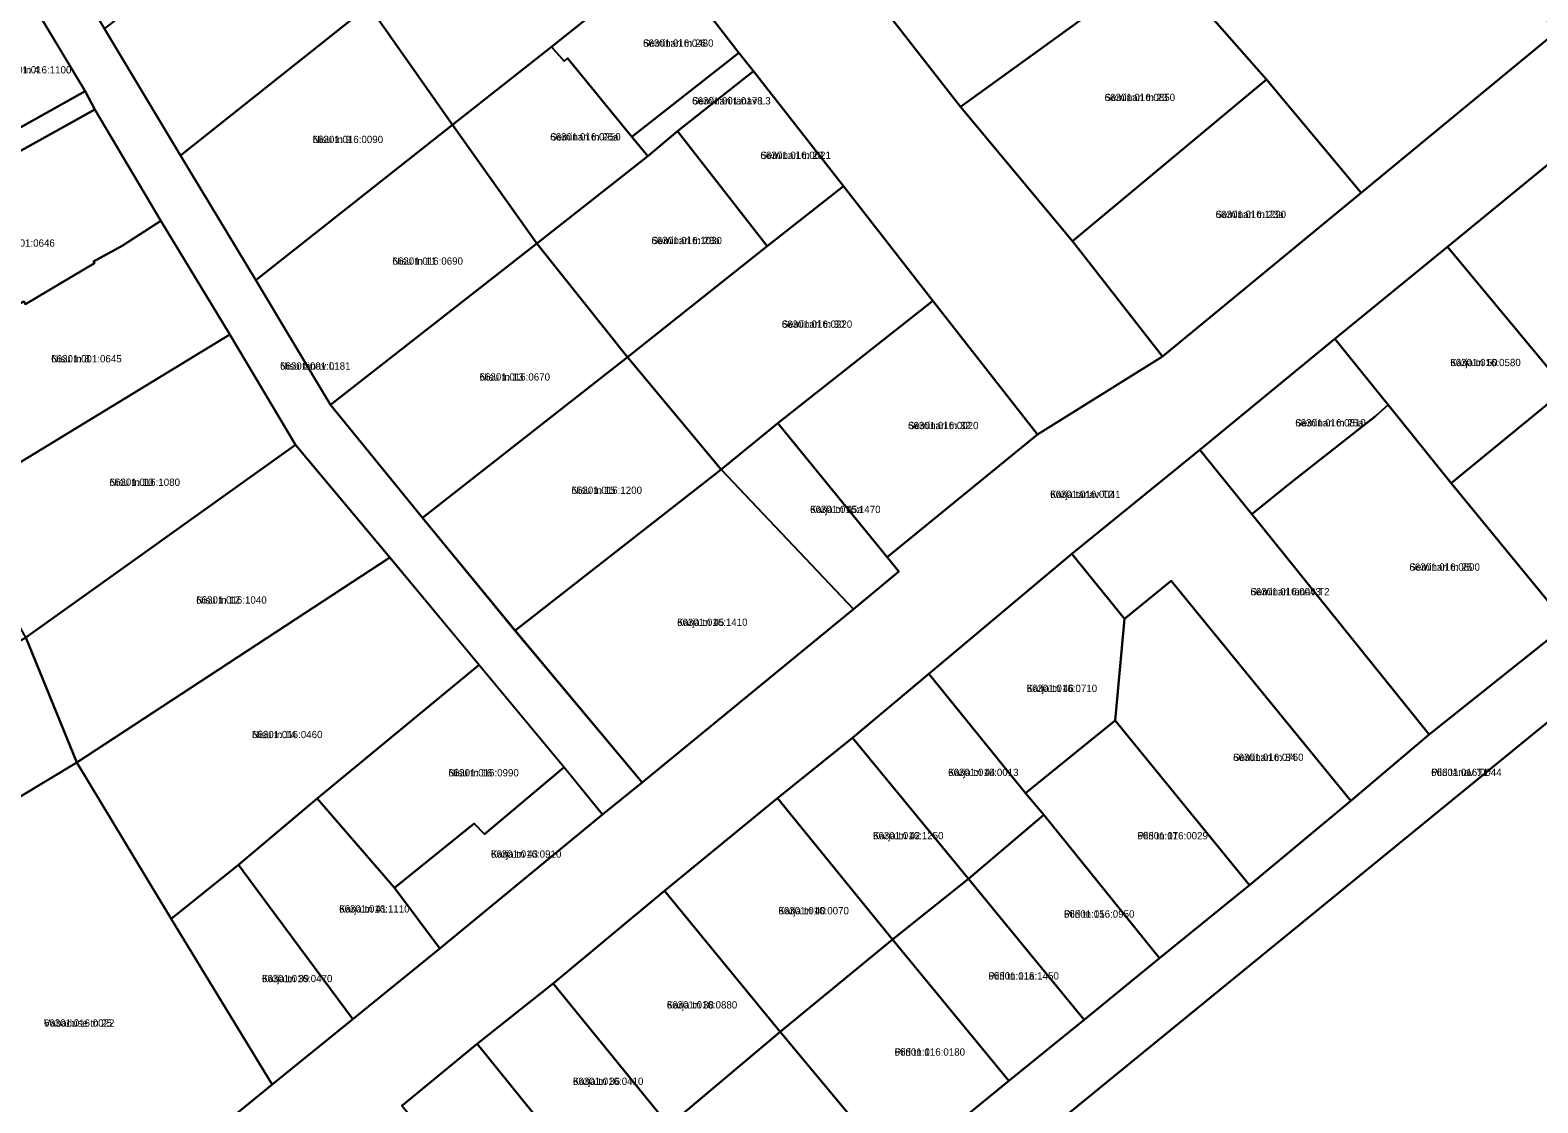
# Model space of a CAD drawing. Extents: x 632278 to 636344, y 6578401 to 6583362.
# Drawn here: x 634783.1 to 635093.3, y 6580308.5 to 6580529.5 of the extents above; entities that cross this region are included whole.
import ezdxf

# ---------------------------------------------------------------- set-up
doc = ezdxf.new("R2010")
doc.units = 0
for name, color, linetype in [('L_AADRESS', 7, 'Continuous'), ('PIIR', 7, 'Continuous'), ('TUNNUS', 7, 'Continuous')]:
    doc.layers.add(name, color=color, linetype=linetype)

msp = doc.modelspace()

# ---------------------------------------------------------------- linework, layer by layer
at = {"layer": 'PIIR'}
for points in [[(635047.82, 6580583.64), (635097.24, 6580529.16), (635056.99, 6580495.94), (635037.46, 6580519.29), (635016.03, 6580543.71), (635010.71, 6580550.04)], [(634759.96, 6580574.64), (634767.92, 6580580.95), (634782.68, 6580555.83), (634798.34, 6580529.75), (634813.99, 6580503.67), (634829.51, 6580477.96), (634844.88, 6580452.32), (634863.82, 6580429.05), (634882.83, 6580405.8), (634908.99, 6580374.54), (634900.81, 6580367.9), (634892.91, 6580377.7), (634875.42, 6580398.72), (634857.07, 6580420.87), (634837.67, 6580444.04), (634824.12, 6580466.81), (634809.96, 6580490.2), (634796.37, 6580513.12), (634794.4, 6580516.88), (634782.42, 6580536.86)], [(634852.77, 6580534.43), (634894.54, 6580568.16), (634913.57, 6580544.61), (634890.36, 6580525.99), (634869.97, 6580509.97)], [(634958.84, 6580533.7), (634999.05, 6580563.91), (635016.03, 6580543.71), (634974.53, 6580513.64)], [(634798.34, 6580529.75), (634835.81, 6580559.06), (634852.77, 6580534.43), (634814, 6580503.67)], [(634893.66, 6580523.69), (634892.93, 6580523.09), (634890.36, 6580525.99), (634913.57, 6580544.61), (634928.91, 6580524.79), (634906.87, 6580507.48)], [(634974.53, 6580513.64), (635016.03, 6580543.71), (635037.46, 6580519.29), (634997.58, 6580485.98)], [(634759.43, 6580524.63), (634782.38, 6580536.89), (634794.4, 6580516.88), (634771.66, 6580504.17)], [(634869.97, 6580509.97), (634829.51, 6580477.96), (634814, 6580503.67), (634852.77, 6580534.43)], [(634725.03, 6580504.91), (634748.87, 6580518.91), (634759.43, 6580524.63), (634771.66, 6580504.17), (634794.4, 6580516.88), (634796.37, 6580513.12), (634738.87, 6580481.11)], [(634890.36, 6580525.99), (634892.93, 6580523.09), (634893.66, 6580523.69), (634906.87, 6580507.48), (634910.19, 6580503.51), (634887.31, 6580485.52), (634869.97, 6580509.97)], [(634928.91, 6580524.79), (634931.88, 6580521), (634916.24, 6580508.66), (634910.19, 6580503.51), (634906.87, 6580507.48)], [(634916.24, 6580508.66), (634931.88, 6580521), (634950.46, 6580497.33), (634934.75, 6580484.96)], [(634997.58, 6580485.98), (635037.46, 6580519.29), (635056.99, 6580495.94), (635016.05, 6580462.25)], [(634752.86, 6580456.6), (634738.87, 6580481.11), (634796.37, 6580513.12), (634809.96, 6580490.2), (634802, 6580485.05), (634796.07, 6580481.79), (634796.3, 6580481.46), (634782.1, 6580473.04), (634781.77, 6580473.55), (634775.68, 6580470.46)], [(634829.51, 6580477.96), (634869.97, 6580509.97), (634887.31, 6580485.52), (634844.89, 6580452.32)], [(634887.31, 6580485.52), (634910.19, 6580503.51), (634916.24, 6580508.66), (634934.75, 6580484.96), (634906.01, 6580462.12)], [(635122.06, 6580474.19), (635099.09, 6580455.51), (635074.71, 6580484.85), (635097.94, 6580503.85)], [(634968.85, 6580473.68), (634936.92, 6580448.51), (634925.29, 6580438.99), (634906.01, 6580462.12), (634934.75, 6580484.96), (634950.46, 6580497.33)], [(634766.77, 6580431.86), (634752.86, 6580456.6), (634775.68, 6580470.46), (634781.77, 6580473.55), (634782.1, 6580473.04), (634796.3, 6580481.46), (634796.07, 6580481.79), (634802, 6580485.05), (634809.96, 6580490.2), (634824.12, 6580466.81)], [(634887.31, 6580485.52), (634906.01, 6580462.12), (634863.83, 6580429.05), (634844.89, 6580452.32)], [(635062.5, 6580452.29), (635051.53, 6580465.91), (635074.71, 6580484.85), (635099.09, 6580455.51), (635075.47, 6580436.19)], [(634936.92, 6580448.51), (634968.85, 6580473.68), (634990.36, 6580446.19), (634959.45, 6580420.9)], [(634766.77, 6580431.86), (634824.12, 6580466.81), (634837.67, 6580444.04), (634782.18, 6580404.41)], [(635023.79, 6580443.04), (635051.53, 6580465.91), (635062.5, 6580452.29), (635059.92, 6580449.97), (635042.61, 6580436.36), (635034.45, 6580429.76)], [(634863.83, 6580429.05), (634906.01, 6580462.12), (634925.29, 6580438.99), (634882.84, 6580405.8)], [(635075.47, 6580436.19), (635099.09, 6580455.51), (635122.54, 6580426.09), (635099.34, 6580407.07)], [(635042.61, 6580436.36), (635059.92, 6580449.97), (635062.5, 6580452.29), (635075.47, 6580436.19), (635099.34, 6580407.07), (635070.96, 6580384.39), (635034.45, 6580429.76)], [(634936.92, 6580448.51), (634959.45, 6580420.9), (634961.83, 6580417.98), (634952.49, 6580410.19), (634925.29, 6580438.99)], [(634792.68, 6580378.67), (634782.18, 6580404.41), (634837.67, 6580444.04), (634857.08, 6580420.87)], [(635023.79, 6580443.04), (635034.45, 6580429.76), (635070.96, 6580384.39), (635054.87, 6580370.72), (635017.84, 6580416.04), (635008.28, 6580408.24), (634997.4, 6580421.6)], [(634925.29, 6580438.99), (634952.49, 6580410.19), (634908.99, 6580374.54), (634882.84, 6580405.8)], [(634857.08, 6580420.87), (634875.43, 6580398.72), (634842.09, 6580371.22), (634825.96, 6580357.53), (634812.06, 6580346.42), (634792.68, 6580378.67)], [(634967.98, 6580396.92), (634997.4, 6580421.6), (635008.28, 6580408.24), (635006.36, 6580387.28), (634987.88, 6580372.3)], [(635008.28, 6580408.24), (635017.84, 6580416.04), (635054.87, 6580370.72), (635033.98, 6580353.38), (635006.36, 6580387.28)], [(634738.94, 6580346.31), (634722.41, 6580369.7), (634782.18, 6580404.41), (634792.68, 6580378.67)], [(634842.09, 6580371.22), (634875.43, 6580398.72), (634892.92, 6580377.7), (634876.56, 6580363.85), (634874.46, 6580366.07), (634858.01, 6580352.82)], [(634952.28, 6580383.7), (634967.97, 6580396.87), (634987.88, 6580372.3), (634991.65, 6580367.86), (634976.16, 6580354.65)], [(635006.36, 6580387.28), (635033.98, 6580353.38), (635015.47, 6580338.32), (634991.65, 6580367.86), (634987.88, 6580372.3)], [(634952.28, 6580383.7), (634976.16, 6580354.65), (634960.52, 6580342.17), (634936.87, 6580371.31)], [(634792.68, 6580378.67), (634812.06, 6580346.42), (634832.84, 6580312.3), (634785.27, 6580273.39), (634738.94, 6580346.31)], [(634874.46, 6580366.07), (634876.56, 6580363.85), (634892.92, 6580377.7), (634900.81, 6580367.91), (634867.33, 6580340.35), (634858.01, 6580352.82)], [(634825.96, 6580357.53), (634842.09, 6580371.22), (634858.01, 6580352.82), (634867.33, 6580340.35), (634849.43, 6580325.75), (634832.1, 6580349.22)], [(634937.43, 6580323.18), (634913.58, 6580352.18), (634936.87, 6580371.31), (634960.52, 6580342.17)], [(634991.65, 6580367.86), (635015.47, 6580338.32), (634999.97, 6580325.62), (634976.16, 6580354.65)], [(634825.96, 6580357.53), (634832.1, 6580349.22), (634849.43, 6580325.75), (634832.84, 6580312.3), (634812.06, 6580346.42)], [(634976.16, 6580354.65), (634999.97, 6580325.62), (634984.47, 6580313.1), (634960.52, 6580342.17)], [(634890.7, 6580333.13), (634913.58, 6580352.18), (634937.43, 6580323.18), (634914.46, 6580303.88)], [(634937.43, 6580323.18), (634960.52, 6580342.17), (634984.47, 6580313.1), (634961.45, 6580294.3)], [(634900.23, 6580292.85), (634898.6, 6580291.59), (634875.05, 6580320.67), (634890.7, 6580333.13), (634914.46, 6580303.88)], [(634937.43, 6580323.18), (634961.45, 6580294.3), (634937.83, 6580275.12), (634914.46, 6580303.88)], [(634875.05, 6580320.67), (634898.6, 6580291.59), (634883.4, 6580278.94), (634859.51, 6580307.93)]]:
    msp.add_lwpolyline(points, close=True, dxfattribs=at)
for points in [[(634958.84, 6580533.7), (634974.53, 6580513.64), (634997.58, 6580485.98), (635016.05, 6580462.25), (634990.36, 6580446.19), (634968.85, 6580473.68), (634950.46, 6580497.33), (634931.88, 6580521), (634928.91, 6580524.79), (634913.57, 6580544.61)], [(634785.27, 6580273.39), (634832.84, 6580312.3), (634849.43, 6580325.75), (634867.33, 6580340.35), (634900.81, 6580367.91), (634908.99, 6580374.54), (634952.49, 6580410.19), (634961.83, 6580417.98), (634959.45, 6580420.9), (634990.36, 6580446.19), (635016.05, 6580462.25), (635056.99, 6580495.94), (635097.24, 6580529.16)], [(635097.94, 6580503.85), (635074.71, 6580484.85), (635051.53, 6580465.91), (635023.79, 6580443.04), (634997.4, 6580421.6), (634967.98, 6580396.92), (634952.28, 6580383.7), (634936.87, 6580371.31), (634913.58, 6580352.18), (634890.7, 6580333.13), (634875.05, 6580320.67), (634859.51, 6580307.93)], [(635130.29, 6580415.48), (634986.34, 6580297.82)], [(634986.34, 6580297.82), (635130.29, 6580415.48), (635219.87, 6580309.16), (635239.73, 6580324.76), (635252.6, 6580309.46), (635266.6, 6580292.62)], [(634961.45, 6580294.3), (634984.47, 6580313.1), (634999.97, 6580325.62), (635015.47, 6580338.32), (635033.98, 6580353.38), (635054.87, 6580370.72), (635070.96, 6580384.39), (635099.34, 6580407.07)]]:
    msp.add_lwpolyline(points, dxfattribs=at)

# ---------------------------------------------------------------- texts
at = {"layer": 'L_AADRESS'}
for s, p in [('Seminari tn 26', (634909.18, 6580526.04)), ('Nisu tn 4', (634777.04, 6580520.53)), ('Seminari tänav L3', (634919.28, 6580514.15)), ('Seminari tn 23', (635004.17, 6580514.85)), ('Nisu tn 9', (634841.19, 6580506.2)), ('Seminari tn 26a', (634890.08, 6580506.73)), ('Seminari tn 28', (634933.35, 6580502.94)), ('Seminari tn 23a', (635027.01, 6580490.77)), ('Seminari tn 28a', (634910.91, 6580485.39)), ('Nisu tn 11', (634857.63, 6580481.15)), ('Seminari tn 30', (634937.73, 6580468.16)), ('Nisu tn 8', (634787.39, 6580461.03)), ('Nisu tänav L1', (634834.48, 6580459.54)), ('Karja tn 50', (635075.31, 6580460.26)), ('Nisu tn 13', (634875.54, 6580457.29)), ('Seminari tn 32', (634963.71, 6580447.29)), ('Seminari tn 25a', (635043.41, 6580447.84)), ('Nisu tn 10', (634799.39, 6580435.61)), ('Nisu tn 15', (634894.47, 6580433.96)), ('Karja tänav T2', (634992.96, 6580433.11)), ('Karja tn 45a', (634943.56, 6580430.01)), ('Seminari tn 25', (635066.9, 6580418.14)), ('Nisu tn 12', (634817.23, 6580411.36)), ('Seminari tänav T2', (635034.18, 6580413.07)), ('Karja tn 45', (634916.19, 6580406.76)), ('Karja tn 46', (634988.13, 6580393.16)), ('Nisu tn 14', (634828.71, 6580383.65)), ('Seminari tn 34', (635030.61, 6580378.96)), ('Nisu tn 16', (634869.12, 6580375.77)), ('Karja tn 44', (634971.96, 6580375.85)), ('Piiri tänav T1', (635071.37, 6580375.86)), ('Karja tn 42', (634956.51, 6580362.83)), ('Piiri tn 17', (635010.93, 6580362.81)), ('Karja tn 43', (634877.87, 6580359.03)), ('Karja tn 41', (634846.64, 6580347.74)), ('Karja tn 40', (634937.05, 6580347.37)), ('Piiri tn 15', (634995.81, 6580346.69)), ('Piiri tn 11a', (634980.25, 6580333.95)), ('Karja tn 39', (634830.75, 6580333.4)), ('Karja tn 38', (634914.07, 6580327.98)), ('Vabaduse tn 25', (634785.89, 6580324.24)), ('Piiri tn 11', (634960.95, 6580318.27)), ('Karja tn 36', (634894.75, 6580312.24))]:
    msp.add_text(s, height=1.5, dxfattribs=at).set_placement(p)
at = {"layer": 'TUNNUS'}
for s, p in [('66301:016:0480', (634909.18, 6580526.04)), ('66301:016:1100', (634777.04, 6580520.53)), ('66301:001:0178', (634919.28, 6580514.15)), ('66301:016:0850', (635004.17, 6580514.85)), ('66301:016:0090', (634841.19, 6580506.2)), ('66301:016:0250', (634890.08, 6580506.73)), ('66301:016:0021', (634933.35, 6580502.94)), ('66301:016:1290', (635027.01, 6580490.77)), ('66301:001:0646', (634773.63, 6580484.86)), ('66301:016:1030', (634910.91, 6580485.39)), ('66301:016:0690', (634857.63, 6580481.15)), ('66301:016:0220', (634937.73, 6580468.16)), ('66301:001:0645', (634787.39, 6580461.03)), ('66301:001:0181', (634834.48, 6580459.54)), ('66301:016:0580', (635075.31, 6580460.26)), ('66301:016:0670', (634875.54, 6580457.29)), ('66301:016:0020', (634963.71, 6580447.29)), ('66301:016:0810', (635043.41, 6580447.84)), ('66301:016:1080', (634799.39, 6580435.61)), ('66301:016:1200', (634894.47, 6580433.96)), ('66301:016:0041', (634992.96, 6580433.11)), ('66301:016:1470', (634943.56, 6580430.01)), ('66301:016:0800', (635066.9, 6580418.14)), ('66301:016:1040', (634817.23, 6580411.36)), ('66301:016:0043', (635034.18, 6580413.07)), ('66301:016:1410', (634916.19, 6580406.76)), ('66301:016:0710', (634988.13, 6580393.16)), ('66301:016:0460', (634828.71, 6580383.65)), ('66301:016:0760', (635030.61, 6580378.96)), ('66301:016:0990', (634869.12, 6580375.77)), ('66301:016:0013', (634971.96, 6580375.85)), ('66301:016:0044', (635071.37, 6580375.86)), ('66301:016:1250', (634956.51, 6580362.83)), ('66301:016:0029', (635010.93, 6580362.81)), ('66301:016:0910', (634877.87, 6580359.03)), ('66301:016:1110', (634846.64, 6580347.74)), ('66301:016:0070', (634937.05, 6580347.37)), ('66301:016:0950', (634995.81, 6580346.69)), ('66301:016:1450', (634980.25, 6580333.95)), ('66301:016:0470', (634830.75, 6580333.4)), ('66301:016:0880', (634914.07, 6580327.98)), ('66301:016:0022', (634785.89, 6580324.24)), ('66301:016:0180', (634960.95, 6580318.27)), ('66301:016:0410', (634894.75, 6580312.24))]:
    msp.add_text(s, height=1.5, dxfattribs=at).set_placement(p)

doc.saveas('drawing.dxf')
